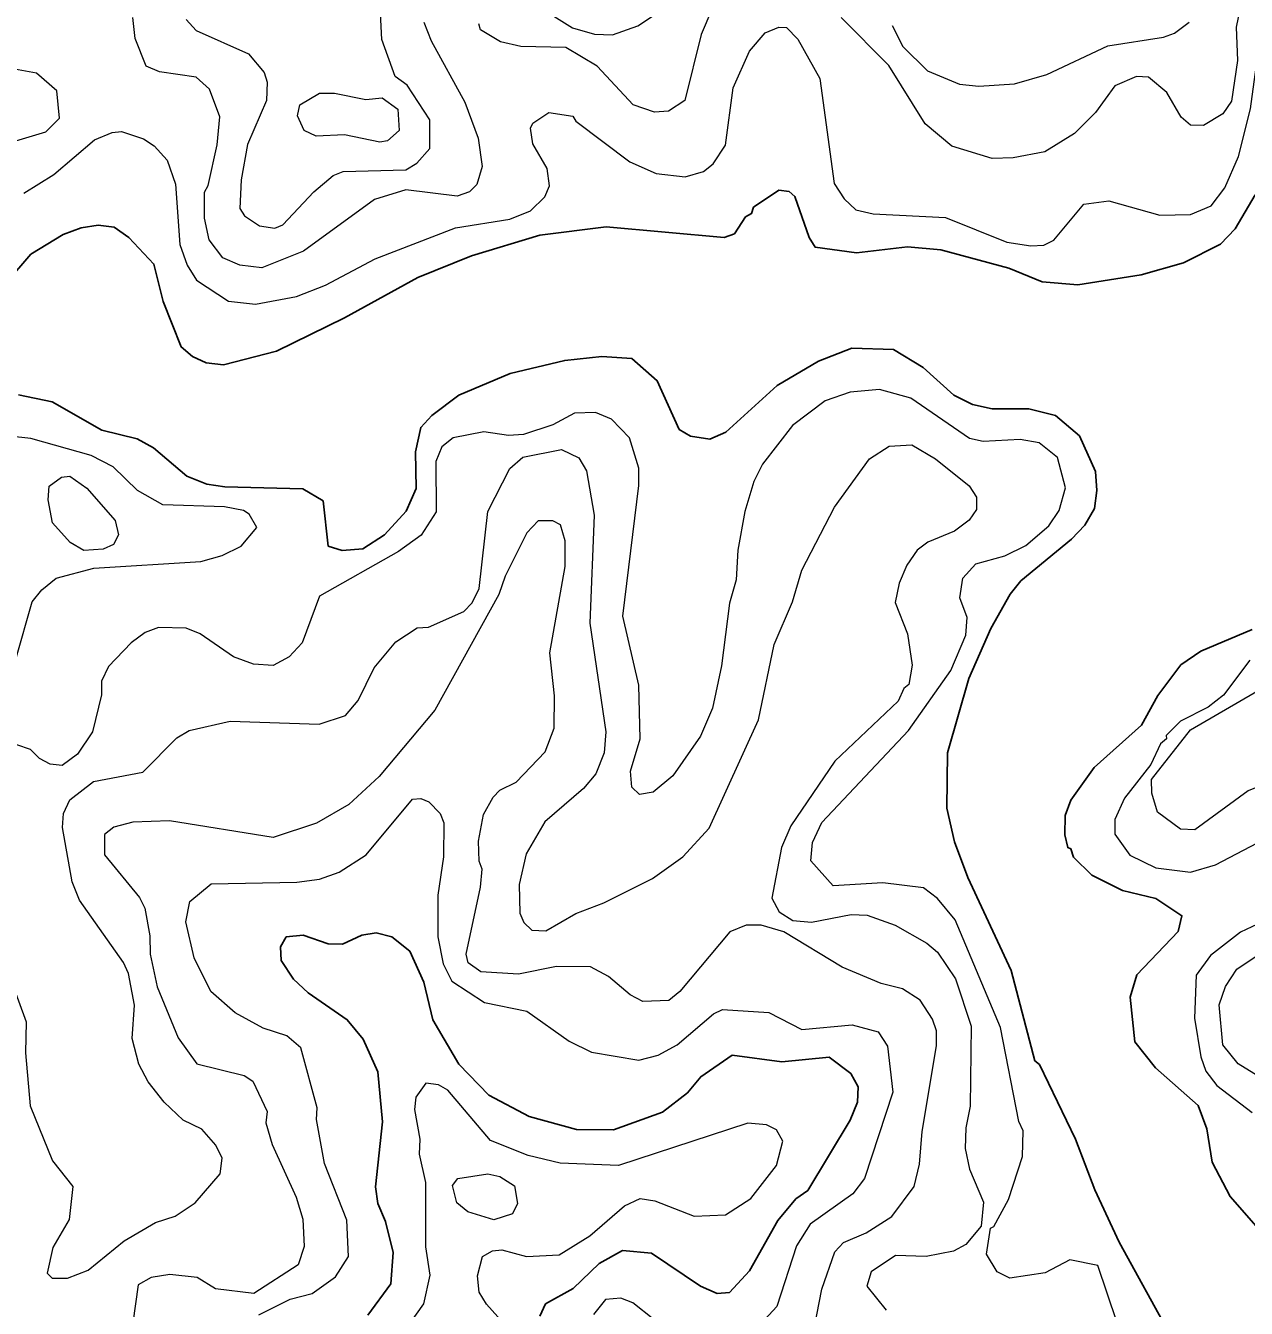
# Model space of a CAD drawing. Extents: x 763.2 to 816.8, y 7896.5 to 7952.7.
# Drawn here: x 775.238 to 777.852, y 7903.274 to 7906.02 of the extents above; entities that cross this region are included whole.
import ezdxf

# ---------------------------------------------------------------- set-up
doc = ezdxf.new("R2010")
doc.units = 0
doc.header["$LTSCALE"] = 0.064
doc.layers.add('1', color=7, linetype='Continuous', lineweight=25)
doc.layers.add('2', color=7, linetype='Continuous', lineweight=13)

msp = doc.modelspace()

# ---------------------------------------------------------------- linework, layer by layer
at = {"layer": '1'}
for points in [[(777.8708, 7905.6579), (777.8282, 7905.5855), (777.7967, 7905.5525), (777.717, 7905.5123), (777.6264, 7905.4868), (777.4908, 7905.4652), (777.4146, 7905.4718), (777.343, 7905.501), (777.1977, 7905.5405), (777.1261, 7905.547), (777.0169, 7905.534), (776.9285, 7905.5461), (776.9158, 7905.5668), (776.8853, 7905.6542), (776.8729, 7905.6651), (776.8508, 7905.6684), (776.7968, 7905.6315), (776.7921, 7905.6179), (776.7797, 7905.611), (776.7556, 7905.5745), (776.734, 7905.567), (776.4812, 7905.5896), (776.3389, 7905.5719), (776.1926, 7905.5273), (776.0776, 7905.4813), (775.9205, 7905.3945), (775.7749, 7905.3232), (775.6617, 7905.2941), (775.6245, 7905.2985), (775.5953, 7905.3118), (775.5711, 7905.3324), (775.5322, 7905.4296), (775.5126, 7905.5098), (775.4593, 7905.5671), (775.4279, 7905.5889), (775.3932, 7905.5929), (775.3571, 7905.5878), (775.3186, 7905.5733), (775.2488, 7905.5308), (775.1972, 7905.4703)], [(776.9356, 7905.3021), (777.0071, 7905.3298), (777.0963, 7905.3271), (777.1596, 7905.2885), (777.2258, 7905.2288), (777.2657, 7905.2093), (777.3077, 7905.2002), (777.3858, 7905.2), (777.4434, 7905.1858), (777.4945, 7905.142), (777.5285, 7905.0656), (777.5319, 7905.0252), (777.5268, 7904.9867), (777.5061, 7904.9511), (777.4774, 7904.9205), (777.369, 7904.8315), (777.3463, 7904.8031), (777.3049, 7904.7295), (777.2578, 7904.6225), (777.2116, 7904.4633), (777.2102, 7904.345), (777.2266, 7904.2727), (777.2553, 7904.1962), (777.348, 7903.9973), (777.3989, 7903.804), (777.4089, 7903.796), (777.486, 7903.6357), (777.5271, 7903.5273), (777.5796, 7903.4155), (777.6887, 7903.2167)], [(775.223, 7905.2298), (775.2945, 7905.2152), (775.4009, 7905.1539), (775.4768, 7905.1358), (775.5121, 7905.1163), (775.583, 7905.0558), (775.6258, 7905.0389), (775.6642, 7905.0327), (775.8318, 7905.0289), (775.8751, 7905.0028), (775.8859, 7904.9061), (775.9159, 7904.8965), (775.9597, 7904.9001), (776.0066, 7904.9303), (776.0525, 7904.9804), (776.074, 7905.0294), (776.0727, 7905.1075), (776.0842, 7905.1602), (776.1079, 7905.1859), (776.1657, 7905.2294), (776.2757, 7905.2756), (776.3924, 7905.3037), (776.472, 7905.312), (776.536, 7905.3077), (776.5906, 7905.2601), (776.6371, 7905.1555)], [(776.6371, 7905.1555), (776.6619, 7905.141), (776.7033, 7905.1347), (776.7372, 7905.1499), (776.8474, 7905.2499), (776.9356, 7905.3021)], [(777.5261, 7904.4316), (777.6276, 7904.5225), (777.6623, 7904.5863), (777.7117, 7904.6516), (777.7547, 7904.6812), (777.864, 7904.727)], [(777.8881, 7903.4325), (777.8169, 7903.5135), (777.7786, 7903.5865), (777.7671, 7903.658), (777.7487, 7903.7079), (777.657, 7903.7886), (777.6127, 7903.8445), (777.6027, 7903.9397), (777.6172, 7903.9878), (777.7055, 7904.0807), (777.7138, 7904.1143), (777.6583, 7904.1516), (777.5864, 7904.1682), (777.5213, 7904.2016), (777.4817, 7904.2401), (777.4762, 7904.2576), (777.4693, 7904.2602), (777.4631, 7904.2873), (777.4641, 7904.3289), (777.4762, 7904.3621), (777.5261, 7904.4316)], [(775.9707, 7903.2594), (776.02, 7903.326), (776.0247, 7903.3933), (776.0089, 7903.4599), (775.9921, 7903.4984), (775.9873, 7903.5339), (776.0019, 7903.6727), (775.992, 7903.7802), (775.9606, 7903.8502), (775.9266, 7903.8915), (775.8429, 7903.9492), (775.8119, 7903.9787), (775.7848, 7904.0188), (775.7834, 7904.0475), (775.796, 7904.0691), (775.832, 7904.0727), (775.8861, 7904.0544), (775.9168, 7904.0536), (775.9577, 7904.0731), (775.9888, 7904.0776), (776.0223, 7904.069), (776.0606, 7904.0387)], [(776.0606, 7904.0387), (776.0906, 7903.9724), (776.1098, 7903.8917), (776.1653, 7903.7963), (776.2299, 7903.73), (776.3159, 7903.6845)], [(776.3159, 7903.6845), (776.4177, 7903.6563), (776.4967, 7903.6559), (776.6019, 7903.6941), (776.6555, 7903.7355), (776.6836, 7903.7695), (776.7508, 7903.8159), (776.8574, 7903.8018), (776.9585, 7903.8112), (777.0048, 7903.7762), (777.0205, 7903.748), (777.0192, 7903.7155), (777.0036, 7903.6768), (776.9129, 7903.5263), (776.8869, 7903.508), (776.8484, 7903.4615), (776.7879, 7903.3537), (776.7451, 7903.3077), (776.7185, 7903.3057), (776.6832, 7903.3215), (776.5779, 7903.3919), (776.5162, 7903.3974), (776.4661, 7903.3698), (776.4101, 7903.3158), (776.3508, 7903.283), (776.339, 7903.257)]]:
    msp.add_lwpolyline(points, dxfattribs=at)
at = {"layer": '2'}
for points in [[(777.5041, 7905.6384), (777.5574, 7905.6454), (777.6669, 7905.6146), (777.7319, 7905.6158), (777.7767, 7905.6343), (777.806, 7905.6731), (777.8352, 7905.7402), (777.861, 7905.8426), (777.879, 7905.9784), (778.0269, 7906.233)], [(775.7068, 7905.6129), (775.7391, 7905.5915), (775.7718, 7905.5867), (775.7886, 7905.5936), (775.8552, 7905.6648), (775.8963, 7905.6994), (775.918, 7905.708), (776.0523, 7905.7115), (776.0759, 7905.7262), (776.1035, 7905.7572), (776.1035, 7905.8186), (776.0547, 7905.8931), (776.0296, 7905.9116), (776.0007, 7905.991), (775.9956, 7906.0903)], [(776.2981, 7906.0854), (776.409, 7906.0159), (776.4563, 7906.0022), (776.4948, 7906.0009), (776.5492, 7906.0197), (776.5825, 7906.0425)], [(776.052, 7905.6686), (775.9848, 7905.6481), (775.8327, 7905.5372), (775.7438, 7905.5016), (775.697, 7905.5075), (775.66, 7905.5231), (775.6308, 7905.5619), (775.6209, 7905.6079), (775.6208, 7905.6641), (775.6289, 7905.6778), (775.6484, 7905.765), (775.6535, 7905.8248), (775.6317, 7905.8844), (775.6035, 7905.91), (775.5244, 7905.9213), (775.4961, 7905.9336), (775.4728, 7905.9931), (775.4678, 7906.0377)], [(776.7072, 7906.0548), (776.6845, 7906.0018), (776.6494, 7905.8598), (776.6144, 7905.8371), (776.5845, 7905.8348), (776.5386, 7905.851), (776.4616, 7905.9337), (776.3945, 7905.9736), (776.298, 7905.9756), (776.2545, 7905.9861), (776.212, 7906.0111), (776.2084, 7906.024)], [(777.8396, 7906.0621), (777.8297, 7906.0169), (777.8326, 7905.9458), (777.8198, 7905.8584), (777.8016, 7905.8318), (777.7602, 7905.8069), (777.7319, 7905.8074), (777.7119, 7905.8246), (777.6813, 7905.8773), (777.6421, 7905.9102), (777.6163, 7905.9118), (777.5703, 7905.8915), (777.5286, 7905.8346), (777.4839, 7905.7898), (777.4202, 7905.7502), (777.3522, 7905.7376), (777.3076, 7905.7361), (777.2215, 7905.7624), (777.164, 7905.81), (777.0866, 7905.935), (776.9842, 7906.0378)], [(775.2338, 7905.6614), (775.2986, 7905.7016), (775.3852, 7905.7761), (775.4235, 7905.7917), (775.4432, 7905.7934), (775.4906, 7905.7779), (775.5134, 7905.7629), (775.5414, 7905.7324), (775.5586, 7905.6809), (775.5683, 7905.552), (775.584, 7905.5074), (775.604, 7905.4754), (775.6724, 7905.4304), (775.7299, 7905.4239), (775.8179, 7905.4403), (775.8804, 7905.4649), (775.9863, 7905.521), (776.1585, 7905.5876), (776.2748, 7905.6062), (776.3188, 7905.6236), (776.3499, 7905.6535), (776.36, 7905.6777), (776.3544, 7905.7142), (776.3237, 7905.767), (776.3188, 7905.8007), (776.3243, 7905.8115), (776.3584, 7905.8343), (776.41, 7905.8267), (776.416, 7905.8156), (776.5319, 7905.7291), (776.5881, 7905.704), (776.6502, 7905.6967), (776.6898, 7905.7081), (776.7098, 7905.7242), (776.7369, 7905.7648), (776.7532, 7905.8872), (776.7877, 7905.966), (776.8216, 7906.0049), (776.8507, 7906.017), (776.867, 7906.0164), (776.8918, 7905.9914), (776.9386, 7905.9069), (776.9695, 7905.6824), (776.9903, 7905.6494), (777.0154, 7905.6262), (777.053, 7905.6175), (777.2075, 7905.6095)], [(775.5819, 7906.0335), (775.603, 7906.0097), (775.7154, 7905.9599), (775.7489, 7905.92), (775.7554, 7905.8997)], [(776.0909, 7906.0277), (776.1063, 7905.9878), (776.1784, 7905.8563), (776.2072, 7905.7794)], [(777.0937, 7906.0206), (777.1163, 7905.9761), (777.1689, 7905.9238), (777.2374, 7905.8951), (777.2789, 7905.8905), (777.3553, 7905.8961), (777.4243, 7905.9161), (777.5552, 7905.9771), (777.6741, 7905.9957), (777.6977, 7906.0043), (777.7297, 7906.0277)], [(775.7554, 7905.8997), (775.7536, 7905.8604), (775.7134, 7905.7661), (775.6997, 7905.6901), (775.6965, 7905.629), (775.7068, 7905.6129)], [(776.2072, 7905.7794), (776.2156, 7905.7189), (776.204, 7905.6802), (776.1882, 7905.6646), (776.1623, 7905.6556), (776.052, 7905.6686)], [(777.2075, 7905.6095), (777.3391, 7905.5571), (777.3901, 7905.5486), (777.4179, 7905.5504), (777.4393, 7905.5611), (777.5041, 7905.6384)], [(777.5743, 7903.2449), (777.5338, 7903.3656), (777.4736, 7903.3774), (777.4212, 7903.3496), (777.3451, 7903.3383), (777.3184, 7903.3516), (777.2957, 7903.3898), (777.3037, 7903.4456), (777.3111, 7903.4487), (777.3426, 7903.5069), (777.3724, 7903.5989), (777.3742, 7903.6537), (777.3648, 7903.6741), (777.3251, 7903.8749), (777.228, 7904.1057), (777.1907, 7904.1511), (777.1608, 7904.1743), (777.0735, 7904.1846), (776.9673, 7904.1783), (776.9191, 7904.2321), (776.9228, 7904.2709), (776.943, 7904.3139), (777.1284, 7904.5107), (777.2188, 7904.6396), (777.2515, 7904.7149), (777.2539, 7904.7527), (777.238, 7904.7954), (777.2447, 7904.837), (777.2728, 7904.8681), (777.3346, 7904.8852), (777.3796, 7904.9069), (777.4292, 7904.9495), (777.4508, 7904.9821), (777.4644, 7905.0304), (777.4474, 7905.0959), (777.4081, 7905.1273), (777.3674, 7905.1344), (777.2885, 7905.1297), (777.2589, 7905.136), (777.1333, 7905.2228), (777.0663, 7905.2413), (777.0034, 7905.2352), (776.95, 7905.2172), (776.8797, 7905.1641), (776.8159, 7905.0813), (776.797, 7905.0445), (776.7779, 7904.98), (776.763, 7904.8973), (776.7597, 7904.8335), (776.7452, 7904.7839), (776.728, 7904.6492), (776.7084, 7904.5587), (776.6832, 7904.4989), (776.6238, 7904.4137), (776.5816, 7904.3792), (776.5522, 7904.3737), (776.5361, 7904.3894), (776.5329, 7904.4239), (776.5539, 7904.493), (776.551, 7904.608), (776.5166, 7904.7559), (776.5509, 7905.0359), (776.5507, 7905.0726), (776.531, 7905.1377), (776.4926, 7905.1775), (776.4584, 7905.1921), (776.413, 7905.1903), (776.3668, 7905.1657), (776.3042, 7905.1449), (776.2719, 7905.1428), (776.2189, 7905.1509), (776.1533, 7905.1377)], [(775.2173, 7904.6636), (775.2523, 7904.7865), (775.2725, 7904.8122), (775.3037, 7904.8369), (775.3841, 7904.8584), (775.6134, 7904.8733), (775.6587, 7904.8858), (775.6996, 7904.9061), (775.7333, 7904.9456), (775.7168, 7904.9742), (775.7047, 7904.982), (775.6641, 7904.9898), (775.5318, 7904.9943), (775.4772, 7905.0252), (775.4256, 7905.0755), (775.3782, 7905.0998), (775.2493, 7905.1361), (775.1573, 7905.146)], [(776.1533, 7905.1377), (776.1295, 7905.1183), (776.116, 7905.0868), (776.1169, 7904.9791), (776.0851, 7904.9291), (776.0365, 7904.8946)], [(776.3029, 7905.0965), (776.3852, 7905.1128), (776.4224, 7905.0949), (776.439, 7905.0671), (776.4554, 7904.9721), (776.4458, 7904.7408), (776.4801, 7904.5085), (776.4767, 7904.4634), (776.4587, 7904.418), (776.4324, 7904.3866), (776.3497, 7904.3155), (776.3098, 7904.2466), (776.2947, 7904.1813), (776.2962, 7904.1198), (776.3045, 7904.1), (776.3222, 7904.0832), (776.352, 7904.0821), (776.4158, 7904.1195), (776.4759, 7904.1422), (776.5799, 7904.1941), (776.6449, 7904.2406), (776.7019, 7904.3018), (776.8074, 7904.5337), (776.8406, 7904.6953), (776.8798, 7904.7868), (776.9002, 7904.8541), (776.9697, 7904.9893), (777.0452, 7905.0929), (777.0873, 7905.1196), (777.1357, 7905.1228), (777.1859, 7905.093), (777.2583, 7905.0349), (777.2739, 7905.0104), (777.2739, 7904.984), (777.2582, 7904.9611), (777.2269, 7904.9378), (777.1695, 7904.9145), (777.147, 7904.897), (777.1246, 7904.8649), (777.1083, 7904.8262), (777.1, 7904.7855), (777.1265, 7904.7179), (777.1359, 7904.6506), (777.1292, 7904.6094), (777.1186, 7904.6011), (777.1065, 7904.5742), (776.971, 7904.4453), (776.8768, 7904.3068), (776.8566, 7904.2602), (776.8355, 7904.152), (776.8514, 7904.1228), (776.8805, 7904.104), (776.9208, 7904.1009), (777.0053, 7904.1169), (777.0401, 7904.1157), (777.0998, 7904.0942), (777.1675, 7904.0557), (777.1905, 7904.0361), (777.2292, 7903.9795), (777.2624, 7903.8777), (777.2607, 7903.7065), (777.2509, 7903.6605), (777.2494, 7903.6161), (777.2588, 7903.5715), (777.2887, 7903.5009), (777.2838, 7903.4494), (777.251, 7903.4107), (777.2247, 7903.3958), (777.1662, 7903.3844), (777.1008, 7903.3865), (777.0484, 7903.3516), (777.0392, 7903.321), (777.0805, 7903.2699)], [(776.1764, 7904.7659), (776.1943, 7904.7845), (776.2094, 7904.8149), (776.2276, 7904.9798), (776.275, 7905.072), (776.3029, 7905.0965)], [(776.9268, 7903.2341), (776.943, 7903.3146), (776.971, 7903.3944), (776.9889, 7903.4149), (777.0381, 7903.4356), (777.0927, 7903.4706), (777.1404, 7903.5345), (777.1523, 7903.5824), (777.1574, 7903.6521), (777.1885, 7903.8355), (777.1885, 7903.8679), (777.18, 7903.8927), (777.1531, 7903.9339), (777.1154, 7903.9579), (777.0696, 7903.9696), (776.9864, 7904.0039), (776.8617, 7904.0801), (776.8131, 7904.0942), (776.7811, 7904.0941), (776.7457, 7904.0802), (776.6385, 7903.9518), (776.6152, 7903.9332), (776.5594, 7903.9305), (776.5322, 7903.9448), (776.4861, 7903.9844), (776.4473, 7904.0052), (776.3749, 7904.0054), (776.2935, 7903.9894), (776.2125, 7903.9942), (776.1857, 7904.0133), (776.1813, 7904.0323), (776.2123, 7904.1754), (776.2154, 7904.2141), (776.2091, 7904.2309), (776.2075, 7904.2741), (776.2185, 7904.3312), (776.239, 7904.3685), (776.2537, 7904.383), (776.2881, 7904.4004), (776.3502, 7904.4655), (776.3699, 7904.516), (776.3701, 7904.5856), (776.3603, 7904.6776), (776.3931, 7904.8624), (776.3932, 7904.9174), (776.383, 7904.9514), (776.3667, 7904.9601), (776.3356, 7904.9601), (776.3114, 7904.9346), (776.2648, 7904.8414), (776.2514, 7904.802), (776.1144, 7904.5548), (775.995, 7904.4125), (775.9297, 7904.3524), (775.8606, 7904.3129), (775.768, 7904.2816), (775.5458, 7904.3177), (775.4676, 7904.3147), (775.4269, 7904.3043), (775.407, 7904.2887), (775.4066, 7904.2448), (775.4816, 7904.1531)], [(776.0365, 7904.8946), (775.8674, 7904.7989), (775.8298, 7904.6988), (775.8026, 7904.6687), (775.7683, 7904.65), (775.7259, 7904.6531), (775.6829, 7904.6688), (775.6114, 7904.7182), (775.5819, 7904.7299), (775.5222, 7904.7318), (775.4941, 7904.7206), (775.464, 7904.6986), (775.4154, 7904.648), (775.4007, 7904.6166), (775.4003, 7904.5873), (775.381, 7904.5083), (775.3491, 7904.4604), (775.3159, 7904.4361), (775.2904, 7904.4387), (775.2674, 7904.451), (775.2485, 7904.4706), (775.219, 7904.4805)], [(775.2035, 7903.985), (775.239, 7903.887), (775.2379, 7903.8205), (775.2474, 7903.7072), (775.2954, 7903.5898), (775.3394, 7903.5347), (775.3314, 7903.4639), (775.2964, 7903.4042), (775.2841, 7903.3489), (775.2951, 7903.3386), (775.3274, 7903.3383), (775.3719, 7903.3551), (775.4493, 7903.4183), (775.5164, 7903.4577), (775.5583, 7903.4714), (775.601, 7903.4994), (775.6547, 7903.562), (775.6585, 7903.5949), (775.645, 7903.6229), (775.6153, 7903.6573), (775.5754, 7903.6767), (775.5347, 7903.7152), (775.5007, 7903.7584), (775.4804, 7903.7964), (775.4664, 7903.8512), (775.471, 7903.9232), (775.458, 7903.9907), (775.4476, 7904.0143), (775.3531, 7904.1474), (775.3374, 7904.1869), (775.3167, 7904.3036), (775.3192, 7904.3331), (775.3323, 7904.3627), (775.3831, 7904.4015), (775.4891, 7904.4215), (775.5617, 7904.4957), (775.5881, 7904.5114), (775.676, 7904.5312), (775.8665, 7904.5249), (775.923, 7904.5433), (775.9502, 7904.5751), (775.9844, 7904.6454), (776.0306, 7904.7008), (776.0764, 7904.7309), (776.1007, 7904.7324), (776.1764, 7904.7659)], [(777.8594, 7904.6616), (777.8027, 7904.5869), (777.7702, 7904.5609), (777.7108, 7904.531), (777.6798, 7904.5), (777.6809, 7904.4932), (777.6677, 7904.4823), (777.6473, 7904.4384), (777.5909, 7904.3664), (777.5703, 7904.3208), (777.57, 7904.2889), (777.6022, 7904.2444), (777.6579, 7904.2173), (777.7325, 7904.2078), (777.7854, 7904.2235), (777.9353, 7904.3017)], [(775.9669, 7904.245), (776.0663, 7904.364), (776.0842, 7904.3653), (776.101, 7904.3582), (776.1257, 7904.3336), (776.1333, 7904.3132), (776.1329, 7904.2403), (776.1204, 7904.1583), (776.1205, 7904.069), (776.1317, 7904.0111), (776.1507, 7903.9742), (776.2208, 7903.9287), (776.311, 7903.91), (776.402, 7903.8457), (776.4499, 7903.8224), (776.5508, 7903.805), (776.5922, 7903.816), (776.6331, 7903.8379), (776.7107, 7903.9042), (776.73, 7903.9134), (776.8296, 7903.907), (776.9003, 7903.8709), (777.0078, 7903.8805), (777.0632, 7903.8656), (777.0836, 7903.8351), (777.095, 7903.7368), (777.0344, 7903.5517), (777.0093, 7903.5192), (776.9181, 7903.4537), (776.8889, 7903.4075), (776.8463, 7903.2778), (776.8035, 7903.2311)], [(775.5899, 7904.145), (775.635, 7904.1829), (775.8187, 7904.186), (775.8672, 7904.1929), (775.9094, 7904.2074), (775.9669, 7904.245)], [(775.4816, 7904.1531), (775.493, 7904.1307), (775.5041, 7904.0715), (775.5044, 7904.0319), (775.5195, 7903.962), (775.5644, 7903.8529)], [(775.737, 7903.2596), (775.8041, 7903.2934), (775.8514, 7903.3057), (775.9012, 7903.3411), (775.9294, 7903.385), (775.9261, 7903.4622), (775.8778, 7903.584), (775.8608, 7903.6784), (775.862, 7903.7029), (775.8271, 7903.8316), (775.797, 7903.857), (775.7463, 7903.8738), (775.6865, 7903.9062), (775.6345, 7903.9523), (775.5987, 7904.0244), (775.5813, 7904.1013), (775.5899, 7904.145)], [(777.9, 7904.1077), (777.8394, 7904.0793), (777.7748, 7904.0293), (777.7443, 7903.9868), (777.7408, 7903.8954), (777.7542, 7903.8119), (777.7648, 7903.7816), (777.7885, 7903.7508), (777.8645, 7903.693)], [(777.8771, 7903.7705), (777.834, 7903.7976), (777.8013, 7903.8382), (777.7933, 7903.9238), (777.8073, 7903.9625), (777.8312, 7904.0001), (777.888, 7904.0379)], [(775.5644, 7903.8529), (775.6046, 7903.7971), (775.7056, 7903.7721), (775.7243, 7903.7601), (775.7553, 7903.6955), (775.7525, 7903.6712), (775.7658, 7903.6244), (775.8176, 7903.5114), (775.8312, 7903.4643), (775.8343, 7903.4063), (775.8215, 7903.3671), (775.7266, 7903.3058), (775.6445, 7903.3155), (775.6052, 7903.3399), (775.5466, 7903.3463), (775.5065, 7903.34), (775.4791, 7903.324), (775.4678, 7903.2424)], [(776.2795, 7903.221), (776.2248, 7903.2828), (776.2094, 7903.3086), (776.2058, 7903.3432), (776.2161, 7903.3845), (776.2374, 7903.3968), (776.2574, 7903.3988), (776.3104, 7903.3844), (776.3806, 7903.3879), (776.4462, 7903.4291), (776.5202, 7903.4931), (776.5536, 7903.5089), (776.5852, 7903.5041), (776.6692, 7903.4714), (776.7368, 7903.4739), (776.7907, 7903.5092), (776.8456, 7903.5795), (776.8594, 7903.6317), (776.8461, 7903.656), (776.8245, 7903.6666), (776.7843, 7903.6701), (776.5075, 7903.5798), (776.3822, 7903.5845), (776.3142, 7903.6013), (776.2335, 7903.6334), (776.1418, 7903.7407), (776.1222, 7903.7521), (776.0951, 7903.7559), (776.0734, 7903.7257), (776.071, 7903.6998), (776.0823, 7903.6357), (776.0809, 7903.6036), (776.094, 7903.5431), (776.0942, 7903.4057), (776.1038, 7903.3447), (776.09, 7903.283), (776.05, 7903.2271)], [(776.5834, 7903.2495), (776.5381, 7903.2853), (776.5122, 7903.2952), (776.4798, 7903.2926), (776.4538, 7903.2603)]]:
    msp.add_lwpolyline(points, dxfattribs=at)
for points in [[(775.0001, 7905.7507), (775.0692, 7905.7821), (775.1178, 7905.7869), (775.2171, 7905.7739), (775.2809, 7905.793), (775.3108, 7905.8225), (775.305, 7905.8805), (775.2613, 7905.9186), (775.206, 7905.9284), (775.0477, 7905.9048), (774.8207, 7905.8937), (774.7748, 7905.8831), (774.7554, 7905.8697), (774.7258, 7905.8205), (774.725, 7905.7926), (774.7485, 7905.7322), (774.785, 7905.6812), (774.8069, 7905.6616), (774.8399, 7905.649), (774.8936, 7905.6586)], [(775.9665, 7905.8626), (776.0013, 7905.8657), (776.0353, 7905.8416), (776.038, 7905.796), (776.013, 7905.7734), (775.9964, 7905.7709), (775.9205, 7905.7869), (775.8602, 7905.7839), (775.8342, 7905.7958), (775.8199, 7905.8274), (775.825, 7905.851), (775.8674, 7905.8755), (775.8995, 7905.8757)], [(775.2955, 7904.9561), (775.2862, 7905.0047), (775.2884, 7905.0345), (775.3148, 7905.0537), (775.3326, 7905.0554), (775.3687, 7905.0298), (775.4296, 7904.9608), (775.4366, 7904.9298), (775.4262, 7904.9094), (775.4039, 7904.8997), (775.3623, 7904.8963), (775.3334, 7904.9133)], [(777.891, 7904.6044), (777.949, 7904.6637), (778.0728, 7904.7382), (778.1082, 7904.7449), (778.1259, 7904.7341), (778.141, 7904.7053), (778.1369, 7904.652), (778.1193, 7904.6002), (778.0808, 7904.5397), (778.0334, 7904.4889), (777.9549, 7904.4217), (777.8558, 7904.3818), (777.7413, 7904.2985), (777.7109, 7904.3), (777.6616, 7904.3363), (777.6491, 7904.3771), (777.6489, 7904.4058), (777.7323, 7904.5126)], [(776.1851, 7903.4804), (776.1616, 7903.4993), (776.1518, 7903.5365), (776.1636, 7903.5519), (776.2275, 7903.5617), (776.2537, 7903.5559), (776.2848, 7903.536), (776.2912, 7903.4983), (776.2803, 7903.4758), (776.2405, 7903.4633)]]:
    msp.add_lwpolyline(points, close=True, dxfattribs=at)

doc.saveas('drawing.dxf')
